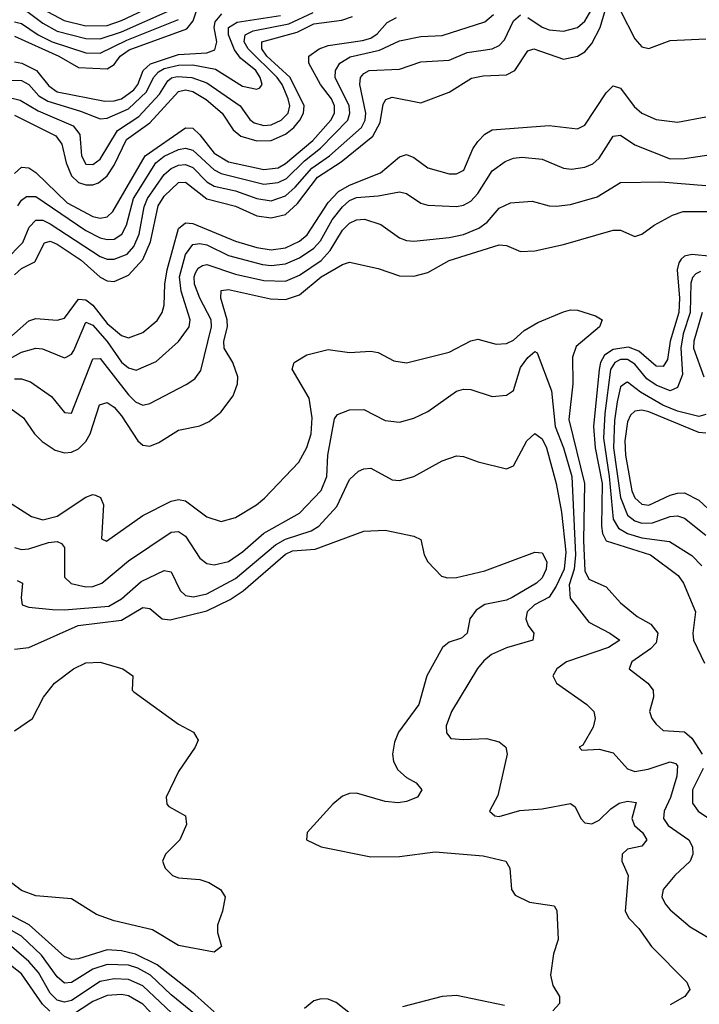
# Model space of a CAD drawing. Header units: inches. Extents: x 990535 to 1117859, y 769386 to 892122.
# Tile 258 of 656: x 1020605 to 1022511, y 872928 to 875692. Entities that reach past the tile are written whole.
import ezdxf

# ---------------------------------------------------------------- set-up
doc = ezdxf.new("R2010")
doc.units = ezdxf.units.IN
doc.header["$MEASUREMENT"] = 0
doc.layers.add('B0827', color=7, linetype='Continuous')

msp = doc.modelspace()

# ---------------------------------------------------------------- linework, layer by layer
at = {"layer": 'B0827', "color": 5}
for points, elevation in [([(1020590, 875646.3), (1020714.5, 875590), (1020770, 875557.6), (1020850, 875554.3), (1020870, 875566.3), (1020886.9, 875590), (1020912, 875608), (1021073.6, 875666.4), (1021091.4, 875688.6), (1021110.6, 875749.4)], 3320), ([(1020670, 875721.5), (1020729.6, 875689.6), (1020790, 875674.8), (1020850, 875675.8), (1020890, 875689.9), (1021015.7, 875750)], 3380), ([(1020510, 875523.1), (1020610, 875521.7), (1020630, 875510.1), (1020658.8, 875478.8), (1020683.2, 875463.2), (1020775.6, 875435.6), (1020830, 875413.6), (1020850, 875415.7), (1020910, 875441.7), (1020960.2, 875490), (1020980, 875530), (1020993.9, 875546.1), (1021010, 875554.8), (1021050, 875564.9), (1021090, 875565.5), (1021153.6, 875553.6), (1021230, 875506), (1021270, 875497.5), (1021278.8, 875501.2), (1021284.5, 875510), (1021279.3, 875530), (1021267.2, 875550), (1021223.8, 875583.8), (1021207.4, 875607.4), (1021190.4, 875650), (1021190.6, 875670), (1021214.8, 875685.2), (1021336, 875704)], 3260), ([(1020563.8, 875476.2), (1020605.9, 875465.9), (1020656.1, 875436.1), (1020754.2, 875394.2), (1020773.8, 875370), (1020778.4, 875310), (1020790, 875286.9), (1020810, 875285.4), (1020830, 875300.3), (1020878.6, 875381.4), (1020939.2, 875420.8), (1020997.2, 875482.8), (1021019.9, 875520.1), (1021030.6, 875529.4), (1021046.9, 875533.1), (1021087.8, 875530), (1021130, 875514.9), (1021223.3, 875450), (1021250, 875412.3), (1021262.8, 875402.8), (1021290, 875395.3), (1021310, 875397.2), (1021338.6, 875410), (1021357.4, 875430), (1021362.3, 875450), (1021358.2, 875470), (1021340.7, 875510), (1021326.7, 875530), (1021245.8, 875610), (1021234.7, 875630), (1021236.9, 875650), (1021259.2, 875660.8), (1021359.3, 875680.7), (1021427.6, 875712.4)], 3240), ([(1020563.8, 875016.2), (1020613.1, 875066.9), (1020631.6, 875110), (1020650, 875129.7), (1020670, 875129.8), (1020690, 875119.4), (1020830, 875027.5), (1020850, 875020.3), (1020870, 875019.5), (1020905.9, 875034.1), (1020924.8, 875055.2), (1020940, 875090), (1020953.5, 875166.5), (1020963, 875190), (1021010, 875257.8), (1021030, 875274.9), (1021050, 875284.1), (1021070, 875285.6), (1021090, 875277.2), (1021130, 875236.7), (1021150, 875225), (1021210, 875211.6), (1021270, 875190), (1021310, 875184), (1021350, 875198), (1021377.8, 875222.2), (1021424.5, 875275.5), (1021473.5, 875310), (1021563.5, 875390), (1021573.7, 875410), (1021576, 875430), (1021558.9, 875510), (1021561.2, 875530), (1021570, 875541.5), (1021584.8, 875550), (1021670, 875553.2), (1021730, 875573.5), (1021810, 875578.5), (1021860, 875600), (1021930, 875610.1), (1021950, 875620.1), (1021964.6, 875635.4), (1021990, 875689.4), (1022010, 875706.1)], 3140), ([(1020590, 874975.7), (1020610, 874993.7), (1020647.3, 875012.7), (1020674.2, 875065.8), (1020690, 875070.1), (1020710, 875061.8), (1020777.2, 875017.2), (1020830, 874969.8), (1020850, 874959.3), (1020870, 874957.1), (1020910, 874975.2), (1020950, 875019.1), (1020971.2, 875068.8), (1020993.4, 875170), (1021010, 875197), (1021050, 875235.1), (1021070, 875236), (1021130, 875189.4), (1021210, 875168.4), (1021270, 875141.8), (1021310, 875135.7), (1021350, 875145.4), (1021383.9, 875176.1), (1021440.5, 875250), (1021507, 875293), (1021595, 875365), (1021616.2, 875403.8), (1021624.7, 875455.3), (1021631.6, 875468.4), (1021650, 875475), (1021730, 875458.9), (1021810, 875488.4), (1021872.2, 875527.8), (1021905.4, 875534.6), (1021970, 875537.6), (1021994.1, 875550), (1022030, 875604.3), (1022047, 875610), (1022130, 875581.4), (1022170, 875589.7), (1022190, 875601.5), (1022210, 875625), (1022233, 875670), (1022250, 875727.5)], 3120), ([(1020590, 875574.1), (1020610.3, 875569.7), (1020651.5, 875550), (1020686.5, 875506.5), (1020710, 875489.3), (1020843.4, 875463.4), (1020870, 875464.4), (1020890, 875470.4), (1020924.6, 875495.4), (1020935.7, 875510), (1020950.8, 875550), (1020971.8, 875568.2), (1021050, 875594.8), (1021130, 875599.1), (1021152.5, 875607.5), (1021158, 875630), (1021150.7, 875670), (1021153.5, 875686.5), (1021171.4, 875708.6)], 3280), ([(1020590, 875424.3), (1020706.2, 875366.2), (1020722.9, 875342.9), (1020734.6, 875290), (1020750, 875254.2), (1020770, 875235.2), (1020790, 875228.3), (1020810, 875228.6), (1020825.4, 875234.6), (1020850, 875253.9), (1020870, 875283.6), (1020904.6, 875355.4), (1020970, 875402.4), (1021050, 875490.8), (1021070, 875495.2), (1021090, 875490.3), (1021128.1, 875468.1), (1021172.3, 875430), (1021203.3, 875383.3), (1021224.9, 875364.9), (1021270, 875352.1), (1021310, 875352.8), (1021350, 875371.1), (1021373.7, 875390), (1021391, 875410), (1021400.9, 875430), (1021402.6, 875450), (1021363.2, 875530), (1021298.2, 875590), (1021283.9, 875610), (1021284.4, 875630), (1021383.1, 875656.9), (1021430, 875680.2), (1021508.7, 875691.3), (1021538.5, 875701.5)], 3220), ([(1020599.3, 875170), (1020610, 875186), (1020624.2, 875195.8), (1020650, 875195.6), (1020790, 875100.3), (1020830, 875079.7), (1020850, 875074.8), (1020870, 875076.4), (1020891.2, 875090), (1020904.5, 875115.5), (1020924.1, 875190), (1020986.2, 875290), (1021010, 875308.9), (1021050, 875327.7), (1021070, 875331.9), (1021090, 875325.5), (1021150, 875270.5), (1021170, 875260.2), (1021290, 875230.5), (1021330, 875234.7), (1021353.3, 875246.7), (1021403.8, 875296.2), (1021448.8, 875331.2), (1021525.3, 875410), (1021531.1, 875430), (1021528.7, 875450), (1021489.6, 875530), (1021490.3, 875550), (1021502.7, 875570), (1021531.8, 875588.2), (1021613.7, 875606.3), (1021670, 875633.2), (1021730, 875645.4), (1021790, 875647.5), (1021910, 875686.3), (1021933.6, 875706.4)], 3160), ([(1020610, 875727.3), (1020670, 875682), (1020710, 875660.1), (1020790, 875639.3), (1020830, 875638.2), (1020890, 875658), (1021030, 875719.9)], 3360), ([(1022030, 875698.4), (1022070, 875670.8), (1022090, 875663.9), (1022130, 875659.9), (1022169.8, 875670), (1022190, 875688.1), (1022210, 875722.1)], 3140), ([(1022290, 875716.6), (1022330, 875638.6), (1022350, 875616.3), (1022370, 875611.6), (1022430, 875633.5), (1022530, 875638.5)], 3120), ([(1020590, 875260.1), (1020610, 875278.2), (1020630, 875275.9), (1020650, 875263.5), (1020737.8, 875177.8), (1020810, 875139.8), (1020830, 875134.9), (1020850, 875138.3), (1020866.1, 875153.9), (1020957, 875310), (1021070, 875388.8), (1021090, 875387.2), (1021110, 875369.3), (1021150, 875317.6), (1021190, 875293.1), (1021290, 875271.8), (1021330, 875276.7), (1021350, 875288.1), (1021426.9, 875353.1), (1021477.6, 875410), (1021488.2, 875430), (1021488.3, 875450), (1021479, 875470), (1021448.5, 875510), (1021415.9, 875570), (1021416, 875590), (1021445.1, 875610), (1021470, 875619.6), (1021566.7, 875633.3), (1021590, 875640.7), (1021607.2, 875652.8), (1021635.7, 875684.3), (1021661.9, 875698.1)], 3180), ([(1020590, 875686.4), (1020610, 875681.9), (1020656.6, 875650), (1020696, 875630), (1020790, 875598.8), (1020830, 875598.5), (1020905.1, 875634.9), (1021050, 875692.5)], 3340), ([(1020550, 874775.7), (1020630, 874846.7), (1020650, 874853.3), (1020710, 874848.9), (1020730, 874854.7), (1020770, 874908), (1020790, 874905.8), (1020810, 874890.7), (1020850, 874838.9), (1020890, 874805.7), (1020910, 874799.4), (1020950, 874814), (1020990, 874847.3), (1021004.1, 874870), (1021009.6, 874890.4), (1021011.4, 874950), (1021018.6, 874990), (1021050, 875105.8), (1021070, 875122.3), (1021090, 875119.9), (1021210, 875070), (1021270, 875052.6), (1021310, 875045.9), (1021350, 875051.6), (1021389.2, 875070.8), (1021411.5, 875088.5), (1021470, 875178.8), (1021499.1, 875210), (1021530, 875227.9), (1021617.3, 875262.7), (1021670, 875307.2), (1021690, 875314.1), (1021710, 875305.2), (1021750, 875276.3), (1021810, 875259.7), (1021830, 875259), (1021850.3, 875270), (1021875.5, 875330), (1021889.8, 875350.2), (1021910, 875370.6), (1021930, 875382.8), (1022090, 875395.4), (1022170, 875386), (1022190, 875395.9), (1022250, 875486.9), (1022270, 875506.2), (1022290, 875499.8), (1022328.3, 875448.3), (1022350, 875430.1), (1022390, 875411.7), (1022450, 875404.2), (1022530, 875419.8)], 3080), ([(1020553, 874727), (1020610, 874759.2), (1020650, 874770.1), (1020668.4, 874768.4), (1020730, 874742.6), (1020734.9, 874745.1), (1020750, 874753.3), (1020756.2, 874763.8), (1020790, 874843.3), (1020810, 874834.4), (1020850, 874788.6), (1020890, 874730.4), (1020910, 874714.4), (1020931.4, 874708.6), (1020987.7, 874732.3), (1021050, 874788.8), (1021079.9, 874830), (1021082.7, 874850), (1021057.5, 874930), (1021053.1, 874970), (1021070, 875033), (1021090, 875061), (1021110, 875064.3), (1021130, 875059.7), (1021190.2, 875030.2), (1021285.4, 875005.4), (1021310, 875002.2), (1021350, 875006.8), (1021390, 875023.8), (1021430, 875050.9), (1021448.4, 875071.6), (1021481.2, 875130), (1021510, 875166.8), (1021530, 875184.2), (1021550, 875192.8), (1021610, 875197.4), (1021670, 875209.1), (1021690, 875204.4), (1021730, 875177.2), (1021750, 875171.7), (1021830, 875167.8), (1021850, 875171.5), (1021870, 875182.8), (1021890, 875204.6), (1021930, 875267.9), (1021966.3, 875293.7), (1021990, 875303.3), (1022013.6, 875306.4), (1022070, 875300.3), (1022130, 875275.2), (1022152.6, 875272.6), (1022190, 875277.8), (1022212.2, 875287.8), (1022230, 875303.1), (1022270, 875365.6), (1022290, 875367.6), (1022330, 875341.3), (1022430, 875301.8), (1022470, 875302.4), (1022563.6, 875316.4)], 3060), ([(1020590, 874683.8), (1020610, 874684.4), (1020635.2, 874675.2), (1020694.1, 874634.1), (1020730, 874589.3), (1020750, 874587.5), (1020810, 874740.5), (1020830, 874741.1), (1020910, 874639.1), (1020930, 874619.1), (1020950, 874610.1), (1020970, 874614.8), (1021072.1, 874667.9), (1021095.9, 874684.1), (1021112.8, 874707.2), (1021142.4, 874830), (1021141.5, 874850), (1021110, 874910.4), (1021095.3, 874950), (1021093.8, 874970), (1021098, 874982), (1021105.1, 874994.9), (1021117.5, 875002.5), (1021130, 875004.7), (1021210, 874978.1), (1021290, 874959.8), (1021350, 874958.4), (1021390, 874975.4), (1021450, 875016.6), (1021475.9, 875044.1), (1021510, 875101.6), (1021530, 875120.8), (1021550, 875130.8), (1021572.1, 875132), (1021617.6, 875117.6), (1021670, 875079.8), (1021690, 875071.9), (1021710, 875070.1), (1021810, 875081.1), (1021850, 875089.1), (1021892.9, 875107.1), (1021916.1, 875123.9), (1021950, 875163), (1021981.5, 875178.5), (1022042.7, 875182.7), (1022090, 875169.5), (1022110, 875168.3), (1022150, 875173.6), (1022224.8, 875195.2), (1022290, 875235.3), (1022403.2, 875236.8), (1022530, 875226.8)], 3040), ([(1020570, 874607), (1020614.9, 874574.9), (1020646, 874530), (1020668, 874508), (1020704.2, 874484.2), (1020730, 874476.5), (1020750, 874478.2), (1020770, 874487.8), (1020790, 874508), (1020802.2, 874530), (1020828.9, 874611.1), (1020850, 874617.8), (1020870, 874604.7), (1020890, 874579.9), (1020936, 874510), (1020950, 874497.8), (1020970, 874494.8), (1020995.1, 874504.9), (1021050, 874539.8), (1021110, 874551.7), (1021136.1, 874563.9), (1021169.4, 874590.6), (1021203.6, 874636.4), (1021215.7, 874670), (1021216.6, 874690), (1021202.2, 874730), (1021178.7, 874770), (1021177.6, 874790), (1021187.6, 874830), (1021186.7, 874850), (1021169, 874910), (1021170, 874931.8), (1021190, 874934.7), (1021308.2, 874908.2), (1021350, 874906.3), (1021390, 874920.1), (1021450, 874970), (1021510, 875005.4), (1021530, 875011.8), (1021610, 874994.1), (1021670, 874973.3), (1021710, 874972), (1021750, 874982.3), (1021810, 875016.4), (1021950, 875060.3), (1021970, 875058.6), (1022010, 875041.8), (1022050, 875043.3), (1022130, 875060.7), (1022270, 875101), (1022290, 875101.7), (1022330, 875083.2), (1022350, 875090.2), (1022384.7, 875115.3), (1022436.4, 875143.6), (1022466.5, 875153.5), (1022573.4, 875153.4)], 3020), ([(1022547.6, 875027.6), (1022490, 875032.8), (1022470, 875028.6), (1022460.5, 875019.5), (1022453.5, 875010), (1022449.6, 874990), (1022456.2, 874910), (1022453.8, 874870), (1022429.5, 874790), (1022421.7, 874738.3), (1022410, 874718.9), (1022390, 874719.9), (1022341.2, 874761.2), (1022312.6, 874772.6), (1022270, 874766.6), (1022245.4, 874750), (1022234.2, 874730), (1022230.2, 874710), (1022214.8, 874550), (1022218.9, 874490), (1022238.4, 874390), (1022237.1, 874270), (1022239.7, 874250), (1022250, 874229.1), (1022374.1, 874190), (1022451.8, 874131.8), (1022466.8, 874110), (1022500.5, 874030), (1022493.2, 873970), (1022495.3, 873950), (1022526.1, 873886.1)], 3020), ([(1022515, 874985), (1022501.4, 874978.6), (1022491.8, 874968.2), (1022487.3, 874952.7), (1022485.5, 874870), (1022466.4, 874810), (1022459.4, 874770), (1022464.1, 874695.9), (1022450, 874659.9), (1022430, 874649.9), (1022390, 874665.9), (1022364.3, 874684.3), (1022330, 874725), (1022310, 874738.3), (1022290, 874738.4), (1022274.5, 874730), (1022262, 874710), (1022246.3, 874586.3), (1022242.7, 874517.3), (1022258.9, 874410), (1022269.2, 874290), (1022284.6, 874264.6), (1022309.7, 874249.7), (1022350, 874237.7), (1022427.6, 874227.6), (1022490, 874187.9), (1022518.7, 874158.7)], 3040), ([(1020552.2, 874352.2), (1020637.7, 874297.7), (1020670, 874287.9), (1020710, 874298.2), (1020790, 874351.8), (1020810, 874359.3), (1020817.4, 874357.4), (1020831.1, 874351.1), (1020839.4, 874330), (1020834.6, 874234.6), (1020848.1, 874228.1), (1020950, 874300.1), (1021030, 874340.1), (1021050, 874345.2), (1021070, 874341.8), (1021130, 874297), (1021170, 874283.5), (1021210, 874294.6), (1021268.7, 874330), (1021291.2, 874348.8), (1021387.4, 874450), (1021410, 874491.6), (1021422.8, 874530), (1021425.5, 874574.5), (1021417.2, 874630), (1021369.3, 874710.7), (1021374.7, 874730), (1021410, 874751.1), (1021470, 874766.7), (1021530, 874758.3), (1021590, 874761.8), (1021610, 874758), (1021654.1, 874734.1), (1021690, 874728.7), (1021810, 874758.5), (1021870, 874790.9), (1021890, 874795.3), (1021941.4, 874781.4), (1021970, 874783), (1021990, 874792.6), (1022020.4, 874819.6), (1022057.9, 874842.1), (1022130, 874872.4), (1022150, 874877.9), (1022170, 874876.3), (1022220.5, 874860.5), (1022238.5, 874850), (1022231.3, 874830), (1022165.4, 874774.6), (1022155.1, 874744.9), (1022156.3, 874670), (1022144.9, 874570), (1022189.1, 874390), (1022186.5, 874230), (1022190, 874145.3), (1022201.5, 874121.5), (1022250, 874099.8), (1022290, 874055), (1022337.2, 874017.2), (1022375.2, 873995.2), (1022395.2, 873970), (1022390, 873943.1), (1022374.2, 873925.8), (1022321.7, 873890), (1022314.2, 873870), (1022366.7, 873830), (1022382, 873810), (1022382.4, 873790), (1022371.6, 873750), (1022377.8, 873730), (1022390, 873715), (1022410, 873696.8), (1022470, 873693), (1022490, 873675.2), (1022519.3, 873630)], 2980), ([(1022519.1, 874870), (1022496.3, 874790), (1022495.5, 874770), (1022523.7, 874690)], 3060), ([(1020590.1, 874210.1), (1020610, 874204.9), (1020630, 874206.6), (1020685, 874225), (1020710, 874227.6), (1020722, 874222), (1020730.6, 874210.6), (1020730, 874127.1), (1020749, 874109), (1020790, 874100.3), (1020810, 874101.3), (1020835.2, 874110), (1020910, 874172.9), (1021030, 874253.2), (1021050, 874255.7), (1021070, 874242.5), (1021110, 874180.9), (1021130, 874165.4), (1021150, 874161.6), (1021190, 874171), (1021230, 874198.2), (1021289.6, 874250.4), (1021390, 874306.5), (1021450, 874370.7), (1021466.1, 874410), (1021469.2, 874470), (1021488.1, 874571.9), (1021496.4, 874583.6), (1021530, 874597.1), (1021570, 874597.6), (1021630, 874567.3), (1021670, 874562.5), (1021710, 874574), (1021750, 874592.4), (1021830, 874649.4), (1021850, 874655.3), (1021870, 874654), (1021930, 874634.4), (1021970, 874638), (1021990, 874651.4), (1022010, 874716.1), (1022030, 874743.9), (1022050, 874760.8), (1022056.6, 874756.6), (1022096.3, 874650), (1022106.7, 874550), (1022130.4, 874490), (1022153.3, 874410), (1022164.4, 874190), (1022159.9, 874150), (1022146.1, 874106.1), (1022148.7, 874068.7), (1022201.2, 874001.2), (1022260.7, 873970), (1022288.1, 873950), (1022256.5, 873930), (1022138.6, 873890), (1022111.3, 873870), (1022100.3, 873850), (1022110.3, 873830), (1022195.8, 873770), (1022215.6, 873750), (1022218.8, 873730), (1022213.5, 873706.5), (1022184.4, 873655.6), (1022174, 873650), (1022182, 873642), (1022230, 873644.3), (1022270, 873633.7), (1022309.6, 873589.6), (1022330, 873582), (1022368.1, 873588.1), (1022430, 873609.1), (1022444.4, 873604.4), (1022450, 873597.8), (1022448.6, 873568.6), (1022430.9, 873509.1), (1022412.7, 873470), (1022410.7, 873450), (1022424.3, 873430), (1022482.1, 873390), (1022492.5, 873370), (1022493.6, 873350), (1022485.4, 873330), (1022442.6, 873290), (1022410.1, 873250), (1022405.8, 873230), (1022415.1, 873210), (1022430, 873193.8), (1022485.7, 873145.7), (1022630, 873060.9)], 2960), ([(1022530, 874583.4), (1022510, 874578.1), (1022450, 874592.8), (1022409, 874610), (1022346.1, 874646.1), (1022310, 874674.6), (1022306.6, 874673.4), (1022290, 874661.5), (1022280.7, 874619.3), (1022273.2, 874566.8), (1022270.8, 874490), (1022290.4, 874350.4), (1022310, 874300.9), (1022330, 874285.5), (1022350, 874278.9), (1022379.8, 874280.2), (1022430, 874297.4), (1022450, 874299), (1022470, 874292.9), (1022530, 874244.8)], 3060), ([(1022530, 874531), (1022510, 874533.3), (1022370, 874591.2), (1022350, 874595.6), (1022330, 874593.4), (1022318.2, 874581.8), (1022310, 874563.5), (1022302.7, 874510), (1022303.8, 874470), (1022322, 874370), (1022330.2, 874350.2), (1022350, 874331.8), (1022370, 874329.2), (1022430, 874357), (1022450, 874363.3), (1022470, 874363.5), (1022510, 874343.4), (1022550, 874306.4)], 3080), ([(1020597.4, 874117.4), (1020612.1, 874110), (1020609, 874069), (1020612, 874050), (1020630, 874043.2), (1020696.3, 874036.3), (1020730, 874035.1), (1020854.3, 874045.7), (1020890, 874066.4), (1020945.4, 874114.6), (1021010, 874145.7), (1021030, 874142), (1021054.5, 874090), (1021070, 874075.4), (1021091.9, 874071.9), (1021130, 874080.6), (1021210, 874123.7), (1021321.9, 874218.1), (1021350, 874233.7), (1021422.7, 874257.3), (1021443.8, 874270), (1021494.1, 874325.9), (1021530, 874401.8), (1021555.2, 874424.8), (1021570, 874431.8), (1021590, 874433), (1021650, 874400.1), (1021670, 874398.5), (1021710, 874410.2), (1021790, 874453.6), (1021830, 874467.4), (1021850, 874466), (1021891.1, 874451.1), (1021970, 874431.7), (1021990, 874439.3), (1022027.5, 874510), (1022050, 874530.2), (1022070, 874515.7), (1022082.2, 874490), (1022110, 874390.3), (1022124.8, 874310), (1022137.2, 874197.2), (1022131.9, 874150), (1022110, 874101.8), (1022090, 874070.9), (1022048.6, 874050), (1022028.5, 874030), (1022024.7, 874010), (1022031.5, 873991.5), (1022047.1, 873970), (1022044.4, 873950), (1021970, 873929.2), (1021928.7, 873910), (1021907.2, 873892.8), (1021889.2, 873870.8), (1021816, 873750), (1021801.4, 873710), (1021802.3, 873690), (1021814.4, 873674.4), (1021850, 873671.2), (1021914, 873674), (1021950, 873664.6), (1021968.5, 873650), (1021972.2, 873630), (1021946.1, 873513.9), (1021923.1, 873470), (1021937.6, 873457.6), (1021950, 873455.3), (1022007.5, 873472.5), (1022070, 873476.6), (1022150, 873491.8), (1022162.9, 873482.9), (1022178.6, 873450), (1022190, 873437.3), (1022210, 873435), (1022230, 873445.1), (1022262.9, 873477.1), (1022286.8, 873493.2), (1022310, 873498.5), (1022334.2, 873494.2), (1022321.6, 873450), (1022329.7, 873429.7), (1022351.6, 873410), (1022364.2, 873390), (1022350, 873372.5), (1022310, 873363.7), (1022295.3, 873350), (1022293.7, 873330), (1022311.8, 873290), (1022303.2, 873190), (1022313.6, 873170), (1022341.2, 873141.2), (1022377.2, 873090), (1022476.1, 872990), (1022484.9, 872970), (1022470.3, 872950), (1022430, 872927.1)], 2940), ([(1020590, 873924.8), (1020630, 873929.6), (1020768.9, 873991.1), (1020890, 874006.9), (1020950, 874041.6), (1020970, 874039.5), (1021004.2, 874010), (1021027.2, 874007.2), (1021130, 874032.5), (1021195.2, 874064.8), (1021231.5, 874088.5), (1021350, 874192), (1021370, 874200.9), (1021434, 874206), (1021570, 874256.6), (1021630, 874259.3), (1021710, 874242), (1021730, 874232.7), (1021739.5, 874190), (1021750, 874170.6), (1021788.2, 874130), (1021805.1, 874125.1), (1021830, 874126.2), (1021910, 874145.1), (1022050, 874197.8), (1022070, 874195.6), (1022083.2, 874170), (1022082, 874150), (1022070, 874125.3), (1022054.2, 874110), (1021986, 874070), (1021970, 874062.2), (1021910, 874050.4), (1021885.4, 874034.6), (1021867.5, 874010), (1021860.4, 873970), (1021844.1, 873955.9), (1021810, 873944.4), (1021790.8, 873930), (1021746.7, 873850), (1021724.3, 873770), (1021667.6, 873692.4), (1021655.9, 873664.1), (1021650.6, 873630.6), (1021653.4, 873610), (1021665.9, 873585.9), (1021690, 873565), (1021716.9, 873550), (1021732.9, 873530), (1021720.8, 873510), (1021690, 873497.3), (1021666.5, 873493.5), (1021630, 873497), (1021550, 873520.5), (1021530, 873519.9), (1021510, 873512.5), (1021482.9, 873490), (1021411.6, 873410), (1021408.9, 873390), (1021450.4, 873370), (1021590, 873342.2), (1021670, 873342.8), (1021770, 873356.1), (1021904.9, 873344.9), (1021968.2, 873330), (1021979.6, 873310), (1021984.4, 873250), (1021994.8, 873234.8), (1022035.1, 873215.1), (1022104.4, 873204.4), (1022111.9, 873191.9), (1022115.8, 873110), (1022102.4, 873070), (1022093.4, 873010), (1022100.7, 872980.7), (1022119.5, 872950), (1022119, 872930), (1022100.2, 872910)], 2920), ([(1020590, 873696.1), (1020640.3, 873730), (1020671.8, 873790), (1020702.4, 873830), (1020755.7, 873870), (1020790, 873887.1), (1020830, 873888.4), (1020894, 873870), (1020922, 873850), (1020920.5, 873810), (1020924.9, 873804.9), (1021050, 873714.4), (1021092.1, 873692.1), (1021104.9, 873670), (1021097, 873650), (1021050, 873582), (1021015.8, 873510), (1021017.1, 873490), (1021023, 873483), (1021070, 873457.3), (1021072.9, 873432.9), (1021054, 873390), (1021013.7, 873350), (1021005.5, 873330), (1021013.2, 873310), (1021033.7, 873290), (1021050, 873283.5), (1021110, 873278.3), (1021135.3, 873270), (1021168, 873250), (1021180.7, 873230), (1021173.4, 873190), (1021159.3, 873150), (1021159.3, 873130), (1021170.6, 873090), (1021150, 873074.5), (1021050, 873092.9), (1020977.3, 873137.3), (1020870, 873162.6), (1020820.2, 873180.2), (1020750, 873223.8), (1020650, 873232.4), (1020610, 873247.9), (1020540.2, 873300.2)], 2880), ([(1022521.7, 873590), (1022492.4, 873530), (1022492.5, 873492.5), (1022507.8, 873470), (1022545.5, 873445.5)], 2980), ([(1020689.3, 872909.3), (1020668.9, 872928.9), (1020610, 873013.7), (1020430, 873153.6), (1020370, 873187.9), (1020348.1, 873191.9), (1020330, 873190.2), (1020316.7, 873183.3), (1020299.3, 873170), (1020284.8, 873150), (1020231.5, 873010), (1020230, 872990), (1020236.3, 872970), (1020269.5, 872890)], 2980), ([(1021150, 872906.8), (1021096.1, 872956.1), (1020990, 873038.5), (1020930, 873068.7), (1020890, 873078.3), (1020850, 873080.8), (1020770, 873055.4), (1020750, 873054), (1020730, 873062.3), (1020631, 873151), (1020530, 873204.1)], 2920), ([(1021110, 872889), (1021030, 872954.8), (1020971.6, 873010), (1020936.4, 873030), (1020910, 873038.1), (1020850, 873039.9), (1020810, 873026.7), (1020750, 872989.4), (1020730, 872987.9), (1020710, 873005.7), (1020665.9, 873065.9), (1020610, 873119.7), (1020513.4, 873173.4)], 2940), ([(1021078.8, 872858.8), (1020950, 872980.3), (1020910, 872997.7), (1020870, 872999.6), (1020830, 872992.1), (1020750, 872939.2), (1020730, 872934), (1020710, 872939.6), (1020690, 872959.6), (1020657.1, 873017.1), (1020630, 873048.6), (1020582, 873090)], 2960), ([(1021043.4, 872830), (1020950, 872928.3), (1020910, 872952.1), (1020890, 872955.6), (1020850, 872952.9), (1020810, 872935.7), (1020750, 872896.6)], 2980), ([(1021537.5, 872897.5), (1021492.9, 872932.9), (1021470, 872942.5), (1021450, 872943.7), (1021430, 872937.9), (1021403.6, 872916.4)], 2920), ([(1021964.8, 872924.8), (1021830, 872952.6), (1021790, 872950.5), (1021678.9, 872921.1)], 2920)]:
    msp.add_lwpolyline(points, dxfattribs=dict(at, elevation=elevation))

doc.saveas('drawing.dxf')
